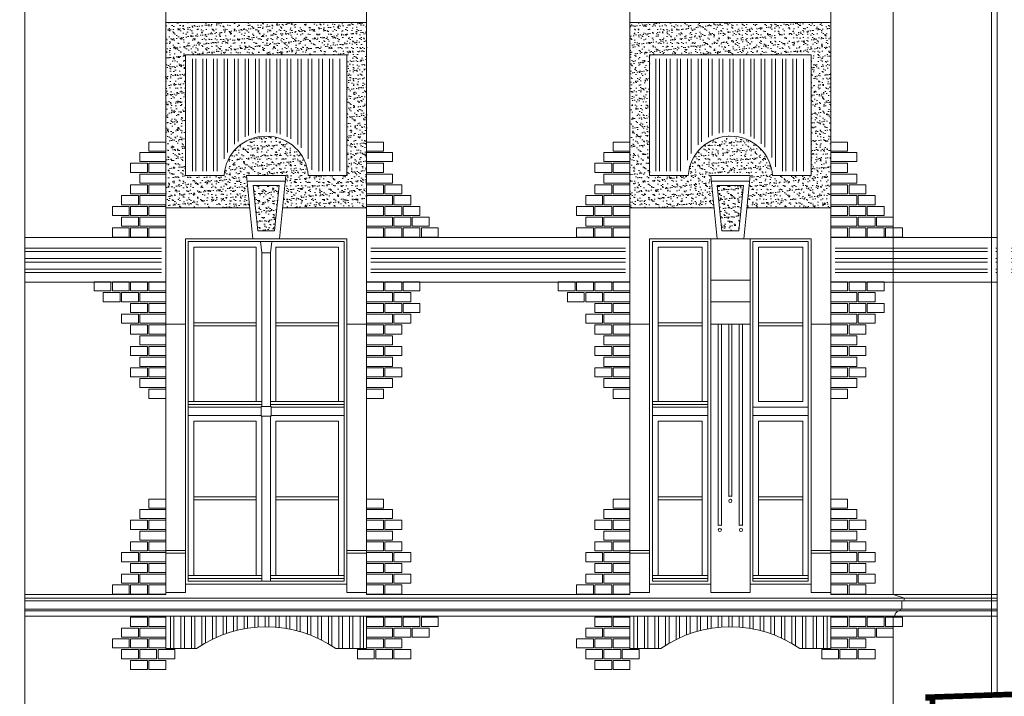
# Model space of a CAD drawing. Header units: millimetres. Extents: x 402 to 79005, y -7782 to 89952.
# Tile 386 of 423: x 47930 to 48631, y 29950 to 30432. Entities that reach past the tile are written whole.
import ezdxf

# ---------------------------------------------------------------- set-up
doc = ezdxf.new("R2010")
doc.units = ezdxf.units.MM
doc.header["$LTSCALE"] = 10
doc.layers.get('0').update_dxf_attribs({"lineweight": 0})
doc.layers.add('kreski', color=8, linetype='Continuous', lineweight=5)
doc.layers.add('okna', color=7, linetype='Continuous', lineweight=5)
pattern_1 = [(37.5, (72644.942, 22622.6415), (-0.1600031, 4.8941324), [0, -3.8608, 0, -4.318, 0, -4.1275]), (7.5, (72644.942, 22622.6415), (4.4952328, 7.168251), [0, -2.0828, 0, -3.4798, 0, -1.3335]), (327.5, (72641.8176, 22622.6415), (7.9099237, 0.01437185), [0, -1.27, 0, -4.572, 0, -5.969]), (317.5, (72641.8176, 22622.6415), (7.6355645, 2.2292932), [0, -0.635, 0, -2.9972, 0, -3.429])]
pattern_2 = [(90, (45698.195, 31769.518), (-7.5, 1e-15), []), (90, (45700.695, 31772.018), (-7.5, 1e-15), [])]
pattern_3 = [(37.5, (73839.158, 22449.609), (-0.1600031, 4.8941324), [0, -3.8608, 0, -4.318, 0, -4.1275]), (7.5, (73839.158, 22449.609), (4.4952328, 7.168251), [0, -2.0828, 0, -3.4798, 0, -1.3335]), (327.5, (73836.0336, 22449.609), (7.9099237, 0.01437185), [0, -1.27, 0, -4.572, 0, -5.969]), (317.5, (73836.0336, 22449.609), (7.6355645, 2.2292932), [0, -0.635, 0, -2.9972, 0, -3.429])]
pattern_4 = [(0, (45698.195, 31769.518), (2e-15, 7.5), []), (0, (45700.695, 31767.018), (2e-15, 7.5), [])]

# ---------------------------------------------------------------- blocks, each defined once
blk = doc.blocks.new('podstawka2')
h = blk.add_hatch()
h.set_pattern_fill('ANSI32,_O', color=8, scale=20, angle=45)
h.set_pattern_definition([(90, (0, 0), (-7.5, 1e-15), []), (90, (2.5, 2.5), (-7.5, 1e-15), [])])
h.paths.add_polyline_path([(143, -15.5), (0, -15.5), (0, -38.5), (22, -38.5, -0.313912), (121, -38.5), (143, -38.5)])
blk.add_lwpolyline([(0, -15.5), (0, -38.5), (22, -38.5, -0.313912), (121, -38.5), (143, -38.5), (143, -15.5)], format="xyb")

msp = doc.modelspace()

# ---------------------------------------------------------------- hatches: boundary and pattern name
h = msp.add_hatch()
h.set_pattern_fill('ANSI32', color=8, scale=20, angle=45, style=0)
h.set_pattern_definition(pattern_2)
h.paths.add_polyline_path([(48140.37, 30868.21), (48070.98, 30868.21, -0.339506), (48051.18, 30848.41), (48051.18, 30784.02, -0.339506), (48070.98, 30764.21), (48140.37, 30764.21, -0.339506), (48160.18, 30784.02), (48160.18, 30848.41, -0.339506)])
h.paths.add_polyline_path([(48138.36, 30324.21), (48160.18, 30324.21), (48160.18, 30404.21), (48051.18, 30404.21), (48051.18, 30324.21), (48072.99, 30324.21, -0.858131)])
h = msp.add_hatch()
h.set_pattern_fill('AR-SAND,_O', color=8, scale=0.1)
h.set_pattern_definition(pattern_1)
h.paths.add_polyline_path([(48034.18, 30430.21), (48034.18, 30298.21), (48093.97, 30298.21), (48091.67, 30321.21), (48119.69, 30321.21), (48117.38, 30298.21), (48177.18, 30298.21), (48177.18, 30430.21)])
h.paths.add_polyline_path([(48163.18, 30407.21), (48163.18, 30321.21), (48135.68, 30321.21, 0.934923), (48075.68, 30321.21), (48048.18, 30321.21), (48048.18, 30407.21)], flags=16)
h = msp.add_hatch()
h.set_pattern_fill('AR-SAND,_O', color=8, scale=0.1)
h.set_pattern_definition(pattern_3)
h.paths.add_polyline_path([(48364.68, 30430.21), (48364.68, 30298.21), (48424.47, 30298.21), (48422.17, 30321.21), (48450.19, 30321.21), (48447.88, 30298.21), (48507.68, 30298.21), (48507.68, 30430.21)])
h.paths.add_polyline_path([(48493.68, 30407.21), (48493.68, 30321.21), (48466.18, 30321.21, 0.934923), (48406.18, 30321.21), (48378.68, 30321.21), (48378.68, 30407.21)], flags=16)
h = msp.add_hatch()
h.set_pattern_fill('ANSI32', color=8, scale=20, angle=45, style=0)
h.set_pattern_definition(pattern_2)
h.paths.add_polyline_path([(48468.86, 30324.21), (48490.68, 30324.21), (48490.68, 30404.21), (48381.68, 30404.21), (48381.68, 30324.21), (48403.49, 30324.21, -0.858131)])
h = msp.add_hatch()
h.set_pattern_fill('AR-SAND', color=8, scale=0.1, style=0)
h.set_pattern_definition(pattern_1)
h.paths.add_polyline_path([(48115, 30314.21), (48096.36, 30314.21), (48099.67, 30281.71), (48111.68, 30281.71)])
h = msp.add_hatch()
h.set_pattern_fill('AR-SAND', color=8, scale=0.1, style=0)
h.set_pattern_definition(pattern_3)
h.paths.add_polyline_path([(48430.17, 30281.71), (48442.18, 30281.71), (48445.5, 30314.21), (48426.86, 30314.21)])
h = msp.add_hatch()
h.set_pattern_fill('ANSI32,_O', color=8, scale=20, angle=315)
h.set_pattern_definition(pattern_4)
h.paths.add_polyline_path([(47847.17, 30274.03), (47709.17, 30274.03), (47709.17, 30248.13), (47847.17, 30248.13)])
h.paths.add_polyline_path([(47917.17, 30274.03), (47853.17, 30274.03), (47853.17, 30248.13), (47917.17, 30248.13)])
h.paths.add_polyline_path([(47933.86, 30274.03), (47933.86, 30248.13), (48031.18, 30248.13), (48031.18, 30274.03)])
h.paths.add_polyline_path([(47923.86, 30248.13), (47923.86, 30274.03), (47923.17, 30274.03), (47923.17, 30248.13)])
h = msp.add_hatch()
h.set_pattern_fill('ANSI32,_O', color=8, scale=20, angle=315)
h.set_pattern_definition(pattern_4)
h.paths.add_polyline_path([(48361.48, 30274.03), (48180.18, 30274.03), (48180.18, 30248.13), (48361.48, 30248.13)])
h = msp.add_hatch()
h.set_pattern_fill('ANSI32,_O', color=8, scale=20, angle=315)
h.set_pattern_definition(pattern_4)
h.paths.add_polyline_path([(48619.18, 30274.03), (48510.68, 30274.03), (48510.68, 30248.13), (48619.18, 30248.13)])
h.paths.add_polyline_path([(48636.21, 30274.03), (48636.21, 30248.13), (48774.18, 30248.13), (48774.18, 30274.03)])
h.paths.add_polyline_path([(48626.21, 30248.13), (48626.21, 30274.03), (48625.18, 30274.03), (48625.18, 30248.13)])

# ---------------------------------------------------------------- linework, layer by layer
at = {"color": 7}
msp.add_line((48622.18, 31236.19), (48622.18, 29950.2), dxfattribs=at)
for p, q in [((48034.18, 30022.71), (48034.18, 31152.34)), ((48177.18, 30022.71), (48177.18, 31152.34)), ((48364.68, 30022.71), (48364.68, 31152.34)), ((48507.68, 30022.71), (48507.68, 31152.34)), ((48034.18, 30430.21), (48177.18, 30430.21)), ((48364.68, 30430.21), (48507.68, 30430.21)), ((48096.18, 30276.21), (48091.67, 30321.21)), ((48119.69, 30321.21), (48091.67, 30321.21)), ((48115.18, 30276.21), (48119.69, 30321.21)), ((48426.68, 30276.21), (48422.17, 30321.21)), ((48450.19, 30321.21), (48422.17, 30321.21)), ((48445.68, 30276.21), (48450.19, 30321.21)), ((48093.97, 30298.21), (48034.18, 30298.21)), ((48177.18, 30298.21), (48117.38, 30298.21)), ((48424.47, 30298.21), (48364.68, 30298.21)), ((48507.68, 30298.21), (48447.88, 30298.21)), ((48163.18, 30276.21), (48048.18, 30276.21)), ((48048.18, 30276.21), (48048.18, 30024.21)), ((48096.18, 30276.21), (48115.18, 30276.21)), ((48163.18, 30276.21), (48163.18, 30024.21)), ((48422.18, 30276.21), (48378.68, 30276.21)), ((48378.68, 30276.21), (48378.68, 30024.21)), ((48422.18, 30276.21), (48422.18, 30024.21)), ((48426.68, 30276.21), (48445.68, 30276.21)), ((48450.18, 30276.21), (48450.18, 30024.21)), ((48493.68, 30276.21), (48450.18, 30276.21)), ((48493.68, 30276.21), (48493.68, 30024.21)), ((48048.18, 30215.21), (48034.18, 30215.21)), ((48177.18, 30215.21), (48163.18, 30215.21)), ((48378.68, 30215.21), (48364.68, 30215.21)), ((48450.18, 30215.21), (48422.18, 30215.21)), ((48493.68, 30215.21), (48507.68, 30215.21)), ((48048.18, 30054.21), (48034.18, 30054.21)), ((48048.18, 30052.21), (48034.18, 30052.21)), ((48177.18, 30054.21), (48163.18, 30054.21)), ((48177.18, 30052.21), (48163.18, 30052.21)), ((48378.68, 30054.21), (48364.68, 30054.21)), ((48378.68, 30052.21), (48364.68, 30052.21)), ((48507.68, 30054.21), (48493.68, 30054.21)), ((48507.68, 30052.21), (48493.68, 30052.21)), ((48048.18, 30024.21), (48034.18, 30024.21)), ((48163.18, 30030.21), (48048.18, 30030.21)), ((48177.18, 30024.21), (48163.18, 30024.21)), ((48378.68, 30024.21), (48364.68, 30024.21)), ((48422.18, 30030.21), (48378.68, 30030.21)), ((48450.18, 30024.21), (48422.18, 30024.21)), ((48493.68, 30030.21), (48450.18, 30030.21)), ((48507.68, 30024.21), (48493.68, 30024.21)), ((47933.86, 30022.71), (48034.18, 30022.71)), ((47933.86, 30020.21), (48626.21, 30020.21)), ((47933.86, 30018.21), (48626.21, 30018.21)), ((48177.18, 30022.71), (48364.68, 30022.71)), ((48580.77, 30020.21), (48320.15, 30020.21)), ((48563.95, 30022.71), (48507.68, 30022.71)), ((48507.68, 30022.71), (48626.21, 30022.71)), ((48626.21, 30012.21), (47933.86, 30012.21)), ((48626.21, 30011.21), (47933.86, 30011.21)), ((48320.1, 30012.21), (48489.97, 30012.21)), ((48320.1, 30011.21), (48489.97, 30011.21)), ((48626.21, 30007.21), (47933.86, 30007.21)), ((48320.1, 30007.21), (48489.97, 30007.21))]:
    msp.add_line(p, q)
at = {"color": 8}
for p, q in [((48092.05, 30317.21), (48119.3, 30317.21)), ((48099.67, 30281.71), (48096.36, 30314.21)), ((48096.36, 30314.21), (48115, 30314.21)), ((48111.68, 30281.71), (48115, 30314.21)), ((48422.55, 30317.21), (48449.8, 30317.21)), ((48430.17, 30281.71), (48426.86, 30314.21)), ((48426.86, 30314.21), (48445.5, 30314.21)), ((48442.18, 30281.71), (48445.5, 30314.21)), ((48099.67, 30281.71), (48111.68, 30281.71)), ((48422.18, 30276.21), (48426.68, 30276.21)), ((48430.17, 30281.71), (48442.18, 30281.71)), ((48445.68, 30276.21), (48450.18, 30276.21)), ((48450.18, 30246.57), (48422.18, 30246.57)), ((48450.18, 30231.17), (48422.18, 30231.17)), ((48450.18, 30215.21), (48422.18, 30215.21)), ((48422.18, 30215.21), (48450.18, 30215.21))]:
    msp.add_line(p, q, dxfattribs=at)
for points in [[(47933.86, 29736.36), (47933.86, 31274.02), (47981.42, 31316.8), (47981.42, 31330.51)], [(48626.21, 29950.25), (48626.21, 31278.47), (48673.76, 31321.26), (48673.76, 31330.51)]]:
    msp.add_lwpolyline(points)
for points, format in [([(49453.65, 31240.69, 4, 4, 0), (49453.65, 31236.19, 4, 4, 0), (49454.65, 31236.19, 4, 4, 0), (49454.65, 30287.59, 4, 4, 0), (49454.65, 30022.71, 4, 4, 0), (49446.65, 30020.21, 4, 4, 0), (49447.15, 30018.21, 4, 4, 0), (49448.65, 30018.21, 4, 4, 0), (49448.65, 30012.21, 4, 4, 0), (49449.65, 30012.21, 4, 4, 0), (49449.65, 30011.21, 4, 4, -0.414214), (49453.65, 30007.21, 4, 4, 0), (49454.65, 30007.21, 4, 4, 0), (49454.65, 29979.3, 4, 4, 0), (48576.96, 29949.6, 4, 4, 0), (48576.96, 29949.21, 4, 4, 0), (48580.14, 29949.21, 4, 4, 0), (48580.14, 29941.21, 4, 4, 0), (48588.18, 29941.21, 4, 4, 0), (48588.18, 29625.21, 0, 0, 0)], "xyseb"), ([(48552.18, 29938.21), (48552.18, 30007.21), (48553.18, 30007.21, -0.414214), (48557.18, 30011.21), (48557.18, 30012.21), (48558.18, 30012.21), (48558.18, 30018.21), (48559.68, 30018.21), (48560.18, 30020.21), (48552.18, 30022.71), (48552.18, 31236.19)], "xyb")]:
    msp.add_lwpolyline(points, format=format)
for points in [[(48075.68, 30321.21, -0.934923), (48135.68, 30321.21), (48163.18, 30321.21), (48163.18, 30407.21), (48048.18, 30407.21), (48048.18, 30321.21)], [(48406.18, 30321.21, -0.934923), (48466.18, 30321.21), (48493.68, 30321.21), (48493.68, 30407.21), (48378.68, 30407.21), (48378.68, 30321.21)]]:
    msp.add_lwpolyline(points, format="xyb", close=True)
for points in [[(48622.18, 30277.03), (48507.68, 30277.03), (48507.68, 30245.13), (48622.18, 30245.13)], [(48050.18, 30274.21), (48161.18, 30274.21), (48161.18, 30032.21), (48050.18, 30032.21)], [(48098.68, 30160.21), (48054.18, 30160.21), (48054.18, 30270.21), (48098.68, 30270.21)], [(48108.68, 30266.21), (48109.68, 30274.21), (48101.68, 30274.21), (48102.68, 30266.21)], [(48112.68, 30160.21), (48157.18, 30160.21), (48157.18, 30270.21), (48112.68, 30270.21)], [(48380.68, 30274.21), (48420.18, 30274.21), (48420.18, 30032.21), (48380.68, 30032.21)], [(48416.18, 30160.21), (48384.68, 30160.21), (48384.68, 30270.21), (48416.18, 30270.21)], [(48491.68, 30274.21), (48452.18, 30274.21), (48452.18, 30032.21), (48491.68, 30032.21)], [(48487.68, 30160.21), (48456.18, 30160.21), (48456.18, 30270.21), (48487.68, 30270.21)], [(48102.68, 30156.71), (48108.68, 30156.71), (48108.68, 30266.21), (48102.68, 30266.21)], [(48054.18, 30214.21), (48098.68, 30214.21), (48098.68, 30216.21), (48054.18, 30216.21)], [(48112.68, 30214.21), (48157.18, 30214.21), (48157.18, 30216.21), (48112.68, 30216.21)], [(48384.68, 30214.21), (48416.18, 30214.21), (48416.18, 30216.21), (48384.68, 30216.21)], [(48456.18, 30214.21), (48487.68, 30214.21), (48487.68, 30216.21), (48456.18, 30216.21)], [(48050.18, 30158.21), (48050.18, 30160.21), (48102.68, 30160.21), (48102.68, 30158.21)], [(48161.18, 30158.21), (48161.18, 30160.21), (48108.68, 30160.21), (48108.68, 30158.21)], [(48380.68, 30158.21), (48380.68, 30160.21), (48420.18, 30160.21), (48420.18, 30158.21)], [(48050.18, 30150.21), (48102.18, 30150.21), (48102.18, 30156.21), (48050.18, 30156.21)], [(48102.18, 30149.71), (48109.18, 30149.71), (48109.18, 30156.71), (48102.18, 30156.71)], [(48161.18, 30150.21), (48109.18, 30150.21), (48109.18, 30156.21), (48161.18, 30156.21)], [(48380.68, 30150.21), (48420.18, 30150.21), (48420.18, 30156.21), (48380.68, 30156.21)], [(48491.68, 30150.21), (48452.18, 30150.21), (48452.18, 30156.21), (48491.68, 30156.21)], [(48098.68, 30036.21), (48054.18, 30036.21), (48054.18, 30146.21), (48098.68, 30146.21)], [(48102.68, 30032.21), (48108.68, 30032.21), (48108.68, 30149.71), (48102.68, 30149.71)], [(48112.68, 30036.21), (48157.18, 30036.21), (48157.18, 30146.21), (48112.68, 30146.21)], [(48416.18, 30036.21), (48384.68, 30036.21), (48384.68, 30146.21), (48416.18, 30146.21)], [(48456.18, 30036.21), (48487.68, 30036.21), (48487.68, 30146.21), (48456.18, 30146.21)], [(48054.18, 30090.21), (48098.68, 30090.21), (48098.68, 30092.21), (48054.18, 30092.21)], [(48112.68, 30090.21), (48157.18, 30090.21), (48157.18, 30092.21), (48112.68, 30092.21)], [(48384.68, 30090.21), (48416.18, 30090.21), (48416.18, 30092.21), (48384.68, 30092.21)], [(48487.68, 30090.21), (48456.18, 30090.21), (48456.18, 30092.21), (48487.68, 30092.21)], [(48050.18, 30034.21), (48050.18, 30036.21), (48102.68, 30036.21), (48102.68, 30034.21)], [(48161.18, 30034.21), (48161.18, 30036.21), (48108.68, 30036.21), (48108.68, 30034.21)], [(48380.68, 30034.21), (48380.68, 30036.21), (48420.18, 30036.21), (48420.18, 30034.21)], [(48491.68, 30034.21), (48491.68, 30036.21), (48452.18, 30036.21), (48452.18, 30034.21)]]:
    msp.add_lwpolyline(points, close=True, dxfattribs=at)
msp.add_lwpolyline([(48626.21, 30277.03), (48622.18, 30277.03), (48622.18, 30245.13), (48626.21, 30245.13)], dxfattribs=at)
for points in [[(48429.8, 30071.91), (48429.8, 30215.21), (48427.55, 30215.21), (48427.55, 30071.91, -0.171573), (48429.8, 30071.91, 0)], [(48437.3, 30092.61), (48437.3, 30215.21), (48435.05, 30215.21), (48435.05, 30092.61, -0.171573), (48437.3, 30092.61, 0)], [(48444.8, 30071.91), (48444.8, 30215.21), (48442.55, 30215.21), (48442.55, 30071.91, -0.171573), (48444.8, 30071.91, 0)]]:
    msp.add_lwpolyline(points, format="xyb", dxfattribs=at)
for centre in [(48436.18, 30089.43), (48428.68, 30068.72), (48428.68, 30068.72), (48443.68, 30068.72), (48443.68, 30068.72)]:
    msp.add_circle(centre, 1.12, dxfattribs=at)
at = {"layer": 'kreski'}
for points in [[(48034.18, 30338.55), (48022.18, 30338.55), (48022.18, 30345.05), (48034.18, 30345.05)], [(48177.18, 30338.55), (48189.18, 30338.55), (48189.18, 30345.05), (48177.18, 30345.05)], [(48364.68, 30338.55), (48352.68, 30338.55), (48352.68, 30345.05), (48364.68, 30345.05)], [(48507.68, 30338.55), (48519.68, 30338.55), (48519.68, 30345.05), (48507.68, 30345.05)], [(48034.18, 30331.13), (48015.68, 30331.13), (48015.68, 30337.63), (48034.18, 30337.63)], [(48177.18, 30331.13), (48195.68, 30331.13), (48195.68, 30337.63), (48177.18, 30337.63)], [(48364.68, 30331.13), (48346.18, 30331.13), (48346.18, 30337.63), (48364.68, 30337.63)], [(48507.68, 30331.13), (48526.18, 30331.13), (48526.18, 30337.63), (48507.68, 30337.63)], [(48021.18, 30323.45), (48009.18, 30323.45), (48009.18, 30329.95), (48021.18, 30329.95)], [(48034.18, 30323.45), (48022.18, 30323.45), (48022.18, 30329.95), (48034.18, 30329.95)], [(48177.18, 30323.45), (48189.18, 30323.45), (48189.18, 30329.95), (48177.18, 30329.95)], [(48351.68, 30323.45), (48339.68, 30323.45), (48339.68, 30329.95), (48351.68, 30329.95)], [(48364.68, 30323.45), (48352.68, 30323.45), (48352.68, 30329.95), (48364.68, 30329.95)], [(48507.68, 30323.45), (48519.68, 30323.45), (48519.68, 30329.95), (48507.68, 30329.95)], [(48034.18, 30315.77), (48015.68, 30315.77), (48015.68, 30322.27), (48034.18, 30322.27)], [(48177.18, 30315.77), (48195.68, 30315.77), (48195.68, 30322.27), (48177.18, 30322.27)], [(48364.68, 30315.77), (48346.18, 30315.77), (48346.18, 30322.27), (48364.68, 30322.27)], [(48507.68, 30315.77), (48526.18, 30315.77), (48526.18, 30322.27), (48507.68, 30322.27)], [(48021.18, 30308.09), (48009.18, 30308.09), (48009.18, 30314.59), (48021.18, 30314.59)], [(48034.18, 30308.09), (48022.18, 30308.09), (48022.18, 30314.59), (48034.18, 30314.59)], [(48177.18, 30308.09), (48189.18, 30308.09), (48189.18, 30314.59), (48177.18, 30314.59)], [(48190.18, 30308.09), (48202.18, 30308.09), (48202.18, 30314.59), (48190.18, 30314.59)], [(48351.68, 30308.09), (48339.68, 30308.09), (48339.68, 30314.59), (48351.68, 30314.59)], [(48364.68, 30308.09), (48352.68, 30308.09), (48352.68, 30314.59), (48364.68, 30314.59)], [(48507.68, 30308.09), (48519.68, 30308.09), (48519.68, 30314.59), (48507.68, 30314.59)], [(48520.68, 30308.09), (48532.68, 30308.09), (48532.68, 30314.59), (48520.68, 30314.59)], [(48014.68, 30300.41), (48002.68, 30300.41), (48002.68, 30306.91), (48014.68, 30306.91)], [(48034.18, 30300.41), (48015.68, 30300.41), (48015.68, 30306.91), (48034.18, 30306.91)], [(48177.18, 30300.41), (48195.68, 30300.41), (48195.68, 30306.91), (48177.18, 30306.91)], [(48196.68, 30300.41), (48208.68, 30300.41), (48208.68, 30306.91), (48196.68, 30306.91)], [(48345.18, 30300.41), (48333.18, 30300.41), (48333.18, 30306.91), (48345.18, 30306.91)], [(48364.68, 30300.41), (48346.18, 30300.41), (48346.18, 30306.91), (48364.68, 30306.91)], [(48507.68, 30300.41), (48526.18, 30300.41), (48526.18, 30306.91), (48507.68, 30306.91)], [(48527.18, 30300.41), (48539.18, 30300.41), (48539.18, 30306.91), (48527.18, 30306.91)], [(48008.18, 30292.73), (47996.18, 30292.73), (47996.18, 30299.23), (48008.18, 30299.23)], [(48021.18, 30292.73), (48009.18, 30292.73), (48009.18, 30299.23), (48021.18, 30299.23)], [(48034.18, 30292.73), (48022.18, 30292.73), (48022.18, 30299.23), (48034.18, 30299.23)], [(48177.18, 30292.73), (48189.18, 30292.73), (48189.18, 30299.23), (48177.18, 30299.23)], [(48190.18, 30292.73), (48202.18, 30292.73), (48202.18, 30299.23), (48190.18, 30299.23)], [(48203.18, 30292.73), (48215.18, 30292.73), (48215.18, 30299.23), (48203.18, 30299.23)], [(48338.68, 30292.73), (48326.68, 30292.73), (48326.68, 30299.23), (48338.68, 30299.23)], [(48351.68, 30292.73), (48339.68, 30292.73), (48339.68, 30299.23), (48351.68, 30299.23)], [(48364.68, 30292.73), (48352.68, 30292.73), (48352.68, 30299.23), (48364.68, 30299.23)], [(48507.68, 30292.73), (48519.68, 30292.73), (48519.68, 30299.23), (48507.68, 30299.23)], [(48520.68, 30292.73), (48532.68, 30292.73), (48532.68, 30299.23), (48520.68, 30299.23)], [(48533.68, 30292.73), (48545.68, 30292.73), (48545.68, 30299.23), (48533.68, 30299.23)], [(48014.68, 30285.05), (48002.68, 30285.05), (48002.68, 30291.55), (48014.68, 30291.55)], [(48034.18, 30285.05), (48015.68, 30285.05), (48015.68, 30291.55), (48034.18, 30291.55)], [(48177.18, 30285.05), (48195.68, 30285.05), (48195.68, 30291.55), (48177.18, 30291.55)], [(48196.68, 30285.05), (48208.68, 30285.05), (48208.68, 30291.55), (48196.68, 30291.55)], [(48209.68, 30285.05), (48221.68, 30285.05), (48221.68, 30291.55), (48209.68, 30291.55)], [(48345.18, 30285.05), (48333.18, 30285.05), (48333.18, 30291.55), (48345.18, 30291.55)], [(48364.68, 30285.05), (48346.18, 30285.05), (48346.18, 30291.55), (48364.68, 30291.55)], [(48507.68, 30285.05), (48526.18, 30285.05), (48526.18, 30291.55), (48507.68, 30291.55)], [(48527.18, 30285.05), (48539.18, 30285.05), (48539.18, 30291.55), (48527.18, 30291.55)], [(48540.18, 30285.05), (48552.18, 30285.05), (48552.18, 30291.55), (48540.18, 30291.55)], [(48008.18, 30277.37), (47996.18, 30277.37), (47996.18, 30283.87), (48008.18, 30283.87)], [(48021.18, 30277.37), (48009.18, 30277.37), (48009.18, 30283.87), (48021.18, 30283.87)], [(48034.18, 30277.37), (48022.18, 30277.37), (48022.18, 30283.87), (48034.18, 30283.87)], [(48177.18, 30277.37), (48189.18, 30277.37), (48189.18, 30283.87), (48177.18, 30283.87)], [(48190.18, 30277.37), (48202.18, 30277.37), (48202.18, 30283.87), (48190.18, 30283.87)], [(48203.18, 30277.37), (48215.18, 30277.37), (48215.18, 30283.87), (48203.18, 30283.87)], [(48216.18, 30277.37), (48228.18, 30277.37), (48228.18, 30283.87), (48216.18, 30283.87)], [(48338.68, 30277.37), (48326.68, 30277.37), (48326.68, 30283.87), (48338.68, 30283.87)], [(48351.68, 30277.37), (48339.68, 30277.37), (48339.68, 30283.87), (48351.68, 30283.87)], [(48364.68, 30277.37), (48352.68, 30277.37), (48352.68, 30283.87), (48364.68, 30283.87)], [(48507.68, 30277.37), (48519.68, 30277.37), (48519.68, 30283.87), (48507.68, 30283.87)], [(48520.68, 30277.37), (48532.68, 30277.37), (48532.68, 30283.87), (48520.68, 30283.87)], [(48533.68, 30277.37), (48545.68, 30277.37), (48545.68, 30283.87), (48533.68, 30283.87)], [(48546.68, 30277.37), (48558.68, 30277.37), (48558.68, 30283.87), (48546.68, 30283.87)], [(48177.18, 30277.03), (48364.68, 30277.03), (48364.68, 30245.13), (48177.18, 30245.13)], [(47995.18, 30245.47), (47983.18, 30245.47), (47983.18, 30238.97), (47995.18, 30238.97)], [(48008.18, 30245.47), (47996.18, 30245.47), (47996.18, 30238.97), (48008.18, 30238.97)], [(48021.18, 30245.47), (48009.18, 30245.47), (48009.18, 30238.97), (48021.18, 30238.97)], [(48034.18, 30245.47), (48022.18, 30245.47), (48022.18, 30238.97), (48034.18, 30238.97)], [(48177.18, 30245.47), (48189.18, 30245.47), (48189.18, 30238.97), (48177.18, 30238.97)], [(48190.18, 30245.47), (48202.18, 30245.47), (48202.18, 30238.97), (48190.18, 30238.97)], [(48203.18, 30245.47), (48215.18, 30245.47), (48215.18, 30238.97), (48203.18, 30238.97)], [(48325.68, 30245.47), (48313.68, 30245.47), (48313.68, 30238.97), (48325.68, 30238.97)], [(48338.68, 30245.47), (48326.68, 30245.47), (48326.68, 30238.97), (48338.68, 30238.97)], [(48351.68, 30245.47), (48339.68, 30245.47), (48339.68, 30238.97), (48351.68, 30238.97)], [(48364.68, 30245.47), (48352.68, 30245.47), (48352.68, 30238.97), (48364.68, 30238.97)], [(48507.68, 30245.47), (48519.68, 30245.47), (48519.68, 30238.97), (48507.68, 30238.97)], [(48520.68, 30245.47), (48532.68, 30245.47), (48532.68, 30238.97), (48520.68, 30238.97)], [(48533.68, 30245.47), (48545.68, 30245.47), (48545.68, 30238.97), (48533.68, 30238.97)], [(48001.68, 30237.79), (47989.68, 30237.79), (47989.68, 30231.29), (48001.68, 30231.29)], [(48014.68, 30237.79), (48002.68, 30237.79), (48002.68, 30231.29), (48014.68, 30231.29)], [(48034.18, 30237.79), (48015.68, 30237.79), (48015.68, 30231.29), (48034.18, 30231.29)], [(48177.18, 30237.79), (48195.68, 30237.79), (48195.68, 30231.29), (48177.18, 30231.29)], [(48196.68, 30237.79), (48208.68, 30237.79), (48208.68, 30231.29), (48196.68, 30231.29)], [(48332.18, 30237.79), (48320.18, 30237.79), (48320.18, 30231.29), (48332.18, 30231.29)], [(48345.18, 30237.79), (48333.18, 30237.79), (48333.18, 30231.29), (48345.18, 30231.29)], [(48364.68, 30237.79), (48346.18, 30237.79), (48346.18, 30231.29), (48364.68, 30231.29)], [(48507.68, 30237.79), (48526.18, 30237.79), (48526.18, 30231.29), (48507.68, 30231.29)], [(48527.18, 30237.79), (48539.18, 30237.79), (48539.18, 30231.29), (48527.18, 30231.29)], [(48021.18, 30230.11), (48009.18, 30230.11), (48009.18, 30223.61), (48021.18, 30223.61)], [(48034.18, 30230.11), (48022.18, 30230.11), (48022.18, 30223.61), (48034.18, 30223.61)], [(48177.18, 30230.11), (48189.18, 30230.11), (48189.18, 30223.61), (48177.18, 30223.61)], [(48190.18, 30230.11), (48202.18, 30230.11), (48202.18, 30223.61), (48190.18, 30223.61)], [(48203.18, 30230.11), (48215.18, 30230.11), (48215.18, 30223.61), (48203.18, 30223.61)], [(48351.68, 30230.11), (48339.68, 30230.11), (48339.68, 30223.61), (48351.68, 30223.61)], [(48364.68, 30230.11), (48352.68, 30230.11), (48352.68, 30223.61), (48364.68, 30223.61)], [(48507.68, 30230.11), (48519.68, 30230.11), (48519.68, 30223.61), (48507.68, 30223.61)], [(48520.68, 30230.11), (48532.68, 30230.11), (48532.68, 30223.61), (48520.68, 30223.61)], [(48533.68, 30230.11), (48545.68, 30230.11), (48545.68, 30223.61), (48533.68, 30223.61)], [(48014.68, 30222.43), (48002.68, 30222.43), (48002.68, 30215.93), (48014.68, 30215.93)], [(48034.18, 30222.43), (48015.68, 30222.43), (48015.68, 30215.93), (48034.18, 30215.93)], [(48177.18, 30222.43), (48195.68, 30222.43), (48195.68, 30215.93), (48177.18, 30215.93)], [(48196.68, 30222.43), (48208.68, 30222.43), (48208.68, 30215.93), (48196.68, 30215.93)], [(48345.18, 30222.43), (48333.18, 30222.43), (48333.18, 30215.93), (48345.18, 30215.93)], [(48364.68, 30222.43), (48346.18, 30222.43), (48346.18, 30215.93), (48364.68, 30215.93)], [(48507.68, 30222.43), (48526.18, 30222.43), (48526.18, 30215.93), (48507.68, 30215.93)], [(48527.18, 30222.43), (48539.18, 30222.43), (48539.18, 30215.93), (48527.18, 30215.93)], [(48021.18, 30214.75), (48009.18, 30214.75), (48009.18, 30208.25), (48021.18, 30208.25)], [(48034.18, 30214.75), (48022.18, 30214.75), (48022.18, 30208.25), (48034.18, 30208.25)], [(48177.18, 30214.75), (48189.18, 30214.75), (48189.18, 30208.25), (48177.18, 30208.25)], [(48190.18, 30214.75), (48202.18, 30214.75), (48202.18, 30208.25), (48190.18, 30208.25)], [(48351.68, 30214.75), (48339.68, 30214.75), (48339.68, 30208.25), (48351.68, 30208.25)], [(48364.68, 30214.75), (48352.68, 30214.75), (48352.68, 30208.25), (48364.68, 30208.25)], [(48507.68, 30214.75), (48519.68, 30214.75), (48519.68, 30208.25), (48507.68, 30208.25)], [(48520.68, 30214.75), (48532.68, 30214.75), (48532.68, 30208.25), (48520.68, 30208.25)], [(48034.18, 30207.07), (48015.68, 30207.07), (48015.68, 30200.57), (48034.18, 30200.57)], [(48177.18, 30207.07), (48195.68, 30207.07), (48195.68, 30200.57), (48177.18, 30200.57)], [(48364.68, 30207.07), (48346.18, 30207.07), (48346.18, 30200.57), (48364.68, 30200.57)], [(48507.68, 30207.07), (48526.18, 30207.07), (48526.18, 30200.57), (48507.68, 30200.57)], [(48021.18, 30199.39), (48009.18, 30199.39), (48009.18, 30192.89), (48021.18, 30192.89)], [(48034.18, 30199.39), (48022.18, 30199.39), (48022.18, 30192.89), (48034.18, 30192.89)], [(48177.18, 30199.39), (48189.18, 30199.39), (48189.18, 30192.89), (48177.18, 30192.89)], [(48190.18, 30199.39), (48202.18, 30199.39), (48202.18, 30192.89), (48190.18, 30192.89)], [(48351.68, 30199.39), (48339.68, 30199.39), (48339.68, 30192.89), (48351.68, 30192.89)], [(48364.68, 30199.39), (48352.68, 30199.39), (48352.68, 30192.89), (48364.68, 30192.89)], [(48507.68, 30199.39), (48519.68, 30199.39), (48519.68, 30192.89), (48507.68, 30192.89)], [(48520.68, 30199.39), (48532.68, 30199.39), (48532.68, 30192.89), (48520.68, 30192.89)], [(48034.18, 30191.71), (48015.68, 30191.71), (48015.68, 30185.21), (48034.18, 30185.21)], [(48177.18, 30191.71), (48195.68, 30191.71), (48195.68, 30185.21), (48177.18, 30185.21)], [(48364.68, 30191.71), (48346.18, 30191.71), (48346.18, 30185.21), (48364.68, 30185.21)], [(48507.68, 30191.71), (48526.18, 30191.71), (48526.18, 30185.21), (48507.68, 30185.21)], [(48021.18, 30184.3), (48009.18, 30184.3), (48009.18, 30177.8), (48021.18, 30177.8)], [(48034.18, 30184.3), (48022.18, 30184.3), (48022.18, 30177.8), (48034.18, 30177.8)], [(48177.18, 30184.3), (48189.18, 30184.3), (48189.18, 30177.8), (48177.18, 30177.8)], [(48190.18, 30184.3), (48202.18, 30184.3), (48202.18, 30177.8), (48190.18, 30177.8)], [(48351.68, 30184.3), (48339.68, 30184.3), (48339.68, 30177.8), (48351.68, 30177.8)], [(48364.68, 30184.3), (48352.68, 30184.3), (48352.68, 30177.8), (48364.68, 30177.8)], [(48507.68, 30184.3), (48519.68, 30184.3), (48519.68, 30177.8), (48507.68, 30177.8)], [(48520.68, 30184.3), (48532.68, 30184.3), (48532.68, 30177.8), (48520.68, 30177.8)], [(48034.18, 30176.62), (48015.68, 30176.62), (48015.68, 30170.12), (48034.18, 30170.12)], [(48177.18, 30176.62), (48195.68, 30176.62), (48195.68, 30170.12), (48177.18, 30170.12)], [(48364.68, 30176.62), (48346.18, 30176.62), (48346.18, 30170.12), (48364.68, 30170.12)], [(48507.68, 30176.62), (48526.18, 30176.62), (48526.18, 30170.12), (48507.68, 30170.12)], [(48034.18, 30168.94), (48022.18, 30168.94), (48022.18, 30162.44), (48034.18, 30162.44)], [(48177.18, 30168.94), (48189.18, 30168.94), (48189.18, 30162.44), (48177.18, 30162.44)], [(48364.68, 30168.94), (48352.68, 30168.94), (48352.68, 30162.44), (48364.68, 30162.44)], [(48507.68, 30168.94), (48519.68, 30168.94), (48519.68, 30162.44), (48507.68, 30162.44)], [(48034.18, 30084.23), (48022.18, 30084.23), (48022.18, 30090.73), (48034.18, 30090.73)], [(48177.18, 30084.23), (48189.18, 30084.23), (48189.18, 30090.73), (48177.18, 30090.73)], [(48364.68, 30084.23), (48352.68, 30084.23), (48352.68, 30090.73), (48364.68, 30090.73)], [(48507.68, 30084.23), (48519.68, 30084.23), (48519.68, 30090.73), (48507.68, 30090.73)], [(48034.18, 30076.81), (48015.68, 30076.81), (48015.68, 30083.31), (48034.18, 30083.31)], [(48177.18, 30076.81), (48195.68, 30076.81), (48195.68, 30083.31), (48177.18, 30083.31)], [(48364.68, 30076.81), (48346.18, 30076.81), (48346.18, 30083.31), (48364.68, 30083.31)], [(48507.68, 30076.81), (48526.18, 30076.81), (48526.18, 30083.31), (48507.68, 30083.31)], [(48021.18, 30069.13), (48009.18, 30069.13), (48009.18, 30075.63), (48021.18, 30075.63)], [(48034.18, 30069.13), (48022.18, 30069.13), (48022.18, 30075.63), (48034.18, 30075.63)], [(48177.18, 30069.13), (48189.18, 30069.13), (48189.18, 30075.63), (48177.18, 30075.63)], [(48190.18, 30069.13), (48202.18, 30069.13), (48202.18, 30075.63), (48190.18, 30075.63)], [(48351.68, 30069.13), (48339.68, 30069.13), (48339.68, 30075.63), (48351.68, 30075.63)], [(48364.68, 30069.13), (48352.68, 30069.13), (48352.68, 30075.63), (48364.68, 30075.63)], [(48507.68, 30069.13), (48519.68, 30069.13), (48519.68, 30075.63), (48507.68, 30075.63)], [(48520.68, 30069.13), (48532.68, 30069.13), (48532.68, 30075.63), (48520.68, 30075.63)], [(48034.18, 30061.45), (48015.68, 30061.45), (48015.68, 30067.95), (48034.18, 30067.95)], [(48177.18, 30061.45), (48195.68, 30061.45), (48195.68, 30067.95), (48177.18, 30067.95)], [(48364.68, 30061.45), (48346.18, 30061.45), (48346.18, 30067.95), (48364.68, 30067.95)], [(48507.68, 30061.45), (48526.18, 30061.45), (48526.18, 30067.95), (48507.68, 30067.95)], [(48021.18, 30053.77), (48009.18, 30053.77), (48009.18, 30060.27), (48021.18, 30060.27)], [(48034.18, 30053.77), (48022.18, 30053.77), (48022.18, 30060.27), (48034.18, 30060.27)], [(48177.18, 30053.77), (48189.18, 30053.77), (48189.18, 30060.27), (48177.18, 30060.27)], [(48190.18, 30053.77), (48202.18, 30053.77), (48202.18, 30060.27), (48190.18, 30060.27)], [(48351.68, 30053.77), (48339.68, 30053.77), (48339.68, 30060.27), (48351.68, 30060.27)], [(48364.68, 30053.77), (48352.68, 30053.77), (48352.68, 30060.27), (48364.68, 30060.27)], [(48507.68, 30053.77), (48519.68, 30053.77), (48519.68, 30060.27), (48507.68, 30060.27)], [(48520.68, 30053.77), (48532.68, 30053.77), (48532.68, 30060.27), (48520.68, 30060.27)], [(48014.68, 30046.09), (48002.68, 30046.09), (48002.68, 30052.59), (48014.68, 30052.59)], [(48034.18, 30046.09), (48015.68, 30046.09), (48015.68, 30052.59), (48034.18, 30052.59)], [(48177.18, 30046.09), (48195.68, 30046.09), (48195.68, 30052.59), (48177.18, 30052.59)], [(48196.68, 30046.09), (48208.68, 30046.09), (48208.68, 30052.59), (48196.68, 30052.59)], [(48345.18, 30046.09), (48333.18, 30046.09), (48333.18, 30052.59), (48345.18, 30052.59)], [(48364.68, 30046.09), (48346.18, 30046.09), (48346.18, 30052.59), (48364.68, 30052.59)], [(48507.68, 30046.09), (48526.18, 30046.09), (48526.18, 30052.59), (48507.68, 30052.59)], [(48527.18, 30046.09), (48539.18, 30046.09), (48539.18, 30052.59), (48527.18, 30052.59)], [(48021.18, 30038.41), (48009.18, 30038.41), (48009.18, 30044.91), (48021.18, 30044.91)], [(48034.18, 30038.41), (48022.18, 30038.41), (48022.18, 30044.91), (48034.18, 30044.91)], [(48177.18, 30038.41), (48189.18, 30038.41), (48189.18, 30044.91), (48177.18, 30044.91)], [(48190.18, 30038.41), (48202.18, 30038.41), (48202.18, 30044.91), (48190.18, 30044.91)], [(48351.68, 30038.41), (48339.68, 30038.41), (48339.68, 30044.91), (48351.68, 30044.91)], [(48364.68, 30038.41), (48352.68, 30038.41), (48352.68, 30044.91), (48364.68, 30044.91)], [(48507.68, 30038.41), (48519.68, 30038.41), (48519.68, 30044.91), (48507.68, 30044.91)], [(48520.68, 30038.41), (48532.68, 30038.41), (48532.68, 30044.91), (48520.68, 30044.91)], [(48014.68, 30030.73), (48002.68, 30030.73), (48002.68, 30037.23), (48014.68, 30037.23)], [(48034.18, 30030.73), (48015.68, 30030.73), (48015.68, 30037.23), (48034.18, 30037.23)], [(48177.18, 30030.73), (48195.68, 30030.73), (48195.68, 30037.23), (48177.18, 30037.23)], [(48196.68, 30030.73), (48208.68, 30030.73), (48208.68, 30037.23), (48196.68, 30037.23)], [(48345.18, 30030.73), (48333.18, 30030.73), (48333.18, 30037.23), (48345.18, 30037.23)], [(48364.68, 30030.73), (48346.18, 30030.73), (48346.18, 30037.23), (48364.68, 30037.23)], [(48507.68, 30030.73), (48526.18, 30030.73), (48526.18, 30037.23), (48507.68, 30037.23)], [(48527.18, 30030.73), (48539.18, 30030.73), (48539.18, 30037.23), (48527.18, 30037.23)], [(48008.18, 30023.05), (47996.18, 30023.05), (47996.18, 30029.55), (48008.18, 30029.55)], [(48021.18, 30023.05), (48009.18, 30023.05), (48009.18, 30029.55), (48021.18, 30029.55)], [(48034.18, 30023.05), (48022.18, 30023.05), (48022.18, 30029.55), (48034.18, 30029.55)], [(48177.18, 30023.05), (48189.18, 30023.05), (48189.18, 30029.55), (48177.18, 30029.55)], [(48190.18, 30023.05), (48202.18, 30023.05), (48202.18, 30029.55), (48190.18, 30029.55)], [(48338.68, 30023.05), (48326.68, 30023.05), (48326.68, 30029.55), (48338.68, 30029.55)], [(48351.68, 30023.05), (48339.68, 30023.05), (48339.68, 30029.55), (48351.68, 30029.55)], [(48364.68, 30023.05), (48352.68, 30023.05), (48352.68, 30029.55), (48364.68, 30029.55)], [(48507.68, 30023.05), (48519.68, 30023.05), (48519.68, 30029.55), (48507.68, 30029.55)], [(48520.68, 30023.05), (48532.68, 30023.05), (48532.68, 30029.55), (48520.68, 30029.55)], [(48021.18, 30006.55), (48009.18, 30006.55), (48009.18, 30000.05), (48021.18, 30000.05)], [(48034.18, 30006.55), (48022.18, 30006.55), (48022.18, 30000.05), (48034.18, 30000.05)], [(48177.18, 30006.55), (48189.18, 30006.55), (48189.18, 30000.05), (48177.18, 30000.05)], [(48190.18, 30006.55), (48202.18, 30006.55), (48202.18, 30000.05), (48190.18, 30000.05)], [(48203.18, 30006.55), (48215.18, 30006.55), (48215.18, 30000.05), (48203.18, 30000.05)], [(48216.18, 30006.55), (48228.18, 30006.55), (48228.18, 30000.05), (48216.18, 30000.05)], [(48351.68, 30006.55), (48339.68, 30006.55), (48339.68, 30000.05), (48351.68, 30000.05)], [(48364.68, 30006.55), (48352.68, 30006.55), (48352.68, 30000.05), (48364.68, 30000.05)], [(48507.68, 30006.55), (48519.68, 30006.55), (48519.68, 30000.05), (48507.68, 30000.05)], [(48520.68, 30006.55), (48532.68, 30006.55), (48532.68, 30000.05), (48520.68, 30000.05)], [(48533.68, 30006.55), (48545.68, 30006.55), (48545.68, 30000.05), (48533.68, 30000.05)], [(48546.68, 30006.55), (48558.68, 30006.55), (48558.68, 30000.05), (48546.68, 30000.05)], [(48014.68, 29998.87), (48002.68, 29998.87), (48002.68, 29992.37), (48014.68, 29992.37)], [(48034.18, 29998.87), (48015.68, 29998.87), (48015.68, 29992.37), (48034.18, 29992.37)], [(48177.18, 29998.87), (48195.68, 29998.87), (48195.68, 29992.37), (48177.18, 29992.37)], [(48196.68, 29998.87), (48208.68, 29998.87), (48208.68, 29992.37), (48196.68, 29992.37)], [(48209.68, 29998.87), (48221.68, 29998.87), (48221.68, 29992.37), (48209.68, 29992.37)], [(48345.18, 29998.87), (48333.18, 29998.87), (48333.18, 29992.37), (48345.18, 29992.37)], [(48364.68, 29998.87), (48346.18, 29998.87), (48346.18, 29992.37), (48364.68, 29992.37)], [(48507.68, 29998.87), (48526.18, 29998.87), (48526.18, 29992.37), (48507.68, 29992.37)], [(48527.18, 29998.87), (48539.18, 29998.87), (48539.18, 29992.37), (48527.18, 29992.37)], [(48540.18, 29998.87), (48552.18, 29998.87), (48552.18, 29992.37), (48540.18, 29992.37)], [(48008.18, 29991.19), (47996.18, 29991.19), (47996.18, 29984.69), (48008.18, 29984.69)], [(48021.18, 29991.19), (48009.18, 29991.19), (48009.18, 29984.69), (48021.18, 29984.69)], [(48034.18, 29991.19), (48022.18, 29991.19), (48022.18, 29984.69), (48034.18, 29984.69)], [(48177.18, 29991.19), (48189.18, 29991.19), (48189.18, 29984.69), (48177.18, 29984.69)], [(48190.18, 29991.19), (48202.18, 29991.19), (48202.18, 29984.69), (48190.18, 29984.69)], [(48338.68, 29991.19), (48326.68, 29991.19), (48326.68, 29984.69), (48338.68, 29984.69)], [(48351.68, 29991.19), (48339.68, 29991.19), (48339.68, 29984.69), (48351.68, 29984.69)], [(48364.68, 29991.19), (48352.68, 29991.19), (48352.68, 29984.69), (48364.68, 29984.69)], [(48507.68, 29991.19), (48519.68, 29991.19), (48519.68, 29984.69), (48507.68, 29984.69)], [(48520.68, 29991.19), (48532.68, 29991.19), (48532.68, 29984.69), (48520.68, 29984.69)], [(48014.68, 29983.51), (48002.68, 29983.51), (48002.68, 29977.01), (48014.68, 29977.01)], [(48027.68, 29983.51), (48015.68, 29983.51), (48015.68, 29977.01), (48027.68, 29977.01)], [(48040.68, 29983.51), (48028.68, 29983.51), (48028.68, 29977.01), (48040.68, 29977.01)], [(48170.68, 29983.51), (48182.68, 29983.51), (48182.68, 29977.01), (48170.68, 29977.01)], [(48183.68, 29983.51), (48195.68, 29983.51), (48195.68, 29977.01), (48183.68, 29977.01)], [(48196.68, 29983.51), (48208.68, 29983.51), (48208.68, 29977.01), (48196.68, 29977.01)], [(48345.18, 29983.51), (48333.18, 29983.51), (48333.18, 29977.01), (48345.18, 29977.01)], [(48358.18, 29983.51), (48346.18, 29983.51), (48346.18, 29977.01), (48358.18, 29977.01)], [(48371.18, 29983.51), (48359.18, 29983.51), (48359.18, 29977.01), (48371.18, 29977.01)], [(48501.18, 29983.51), (48513.18, 29983.51), (48513.18, 29977.01), (48501.18, 29977.01)], [(48514.18, 29983.51), (48526.18, 29983.51), (48526.18, 29977.01), (48514.18, 29977.01)], [(48527.18, 29983.51), (48539.18, 29983.51), (48539.18, 29977.01), (48527.18, 29977.01)], [(48021.18, 29975.83), (48009.18, 29975.83), (48009.18, 29969.33), (48021.18, 29969.33)], [(48034.18, 29975.83), (48022.18, 29975.83), (48022.18, 29969.33), (48034.18, 29969.33)], [(48351.68, 29975.83), (48339.68, 29975.83), (48339.68, 29969.33), (48351.68, 29969.33)], [(48364.68, 29975.83), (48352.68, 29975.83), (48352.68, 29969.33), (48364.68, 29969.33)]]:
    msp.add_lwpolyline(points, close=True, dxfattribs=at)
msp.add_lwpolyline([(47933.86, 30277.03), (48034.18, 30277.03), (48034.18, 30245.13), (47933.86, 30245.13)], dxfattribs=at)

# ---------------------------------------------------------------- block references
at = {"layer": 'okna'}
for p in [(48034.18, 30022.71), (48364.68, 30022.71)]:
    msp.add_blockref('podstawka2', p, dxfattribs=at)

doc.saveas('drawing.dxf')
